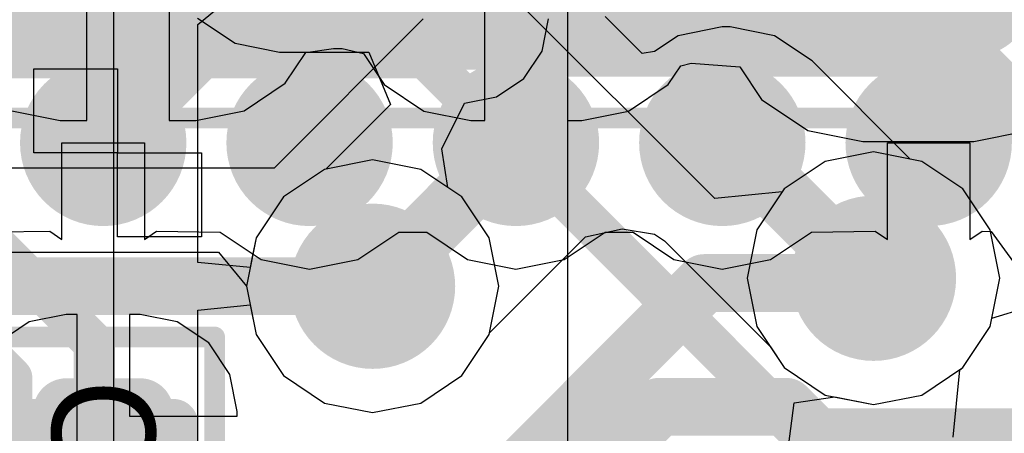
# Model space of a CAD drawing. Header units: millimetres. Extents: x -2 to 68, y -2 to 27.4.
# Tile 392 of 594: x 39.4 to 41.8, y 14.3 to 15.3. Entities that reach past the tile are written whole.
import ezdxf

# ---------------------------------------------------------------- set-up
doc = ezdxf.new("R2010")
doc.units = ezdxf.units.MM
for name, color, linetype in [('BottomLayer', 5, 'Continuous'), ('BottomPaste', 16, 'Continuous'), ('BottomSolder', 6, 'Continuous'), ('DrillGuide', 244, 'Continuous'), ('Mechanical10', 56, 'Continuous'), ('Mechanical17', 56, 'Continuous'), ('Mechanical6', 56, 'Continuous'), ('MidLayer1', 16, 'Continuous'), ('MidLayer2', 76, 'Continuous'), ('MidLayer3', 90, 'Continuous'), ('MidLayer4', 156, 'Continuous'), ('MidLayer5', 130, 'Continuous'), ('MidLayer6', 216, 'Continuous'), ('MidLayer7', 6, 'Continuous'), ('MidLayer8', 54, 'Continuous'), ('MultiLayer', 9, 'Continuous'), ('TopLayer', 1, 'Continuous'), ('TopPaste', 8, 'Continuous'), ('TopSolder', 216, 'Continuous'), ('ViaHoleLayer', 16, 'Continuous')]:
    doc.layers.add(name, color=color, linetype=linetype)

# ---------------------------------------------------------------- blocks, each defined once
blk = doc.blocks.new('BGA486C50P27X27_1400X1400X125_227')
at = {"layer": 'TopLayer', "const_width": 0.1}
for points in [[(-0.55, -3.5, 1), (-0.45, -3.5, 1)], [(-0.55, -4, 1), (-0.45, -4, 1)], [(-0.55, -4.5, 1), (-0.45, -4.5, 1)], [(-0.55, -5, 1), (-0.45, -5, 1)], [(-0.55, -5.5, 1), (-0.45, -5.5, 1)]]:
    blk.add_lwpolyline(points, format="xyb", close=True, dxfattribs=at)
at = {"layer": 'TopPaste', "const_width": 0.1}
for points in [[(-0.55, -3.5, 1), (-0.45, -3.5, 1)], [(-0.55, -4, 1), (-0.45, -4, 1)], [(-0.55, -4.5, 1), (-0.45, -4.5, 1)], [(-0.55, -5, 1), (-0.45, -5, 1)], [(-0.55, -5.5, 1), (-0.45, -5.5, 1)]]:
    blk.add_lwpolyline(points, format="xyb", close=True, dxfattribs=at)
at = {"layer": 'TopSolder', "const_width": 0.2016}
for points in [[(-0.6008, -3.5, 1), (-0.3992, -3.5, 1)], [(-0.6008, -4, 1), (-0.3992, -4, 1)], [(-0.6008, -4.5, 1), (-0.3992, -4.5, 1)], [(-0.6008, -5, 1), (-0.3992, -5, 1)], [(-0.6008, -5.5, 1), (-0.3992, -5.5, 1)]]:
    blk.add_lwpolyline(points, format="xyb", close=True, dxfattribs=at)
blk = doc.blocks.new('RES_0402_B_259')
at = {"layer": 'BottomLayer', "const_width": 0.1402}
for points in [[(-0.6799, 0.1498, 1), (-0.5396, 0.1498, 1)], [(-0.4104, 0.1498, 1), (-0.2701, 0.1498, 1)], [(0.2701, 0.1498, 1), (0.4104, 0.1498, 1)], [(0.5396, 0.1498, 1), (0.6799, 0.1498, 1)], [(-0.6799, -0.1498, 1), (-0.5396, -0.1498, 1)], [(-0.4104, -0.1498, 1), (-0.2701, -0.1498, 1)], [(0.2701, -0.1498, 1), (0.4104, -0.1498, 1)], [(0.5396, -0.1498, 1), (0.6799, -0.1498, 1)]]:
    blk.add_lwpolyline(points, format="xyb", close=True, dxfattribs=at)
at = {"layer": 'BottomLayer'}
for points in [[(-0.3403, 0.29), (-0.6097, 0.29), (-0.3403, -0.29), (-0.6097, -0.29)], [(0.3403, -0.29), (0.6097, -0.29), (0.3403, 0.29), (0.6097, 0.29)], [(-0.2, 0.1498), (-0.75, 0.1498), (-0.2, -0.1498), (-0.75, -0.1498)], [(0.2, -0.1498), (0.75, -0.1498), (0.2, 0.1498), (0.75, 0.1498)]]:
    blk.add_solid(points, dxfattribs=at)
at = {"layer": 'BottomPaste', "const_width": 0.1402}
for points in [[(-0.6799, 0.1498, 1), (-0.5396, 0.1498, 1)], [(-0.4104, 0.1498, 1), (-0.2701, 0.1498, 1)], [(0.2701, 0.1498, 1), (0.4104, 0.1498, 1)], [(0.5396, 0.1498, 1), (0.6799, 0.1498, 1)], [(-0.6799, -0.1498, 1), (-0.5396, -0.1498, 1)], [(-0.4104, -0.1498, 1), (-0.2701, -0.1498, 1)], [(0.2701, -0.1498, 1), (0.4104, -0.1498, 1)], [(0.5396, -0.1498, 1), (0.6799, -0.1498, 1)]]:
    blk.add_lwpolyline(points, format="xyb", close=True, dxfattribs=at)
at = {"layer": 'BottomPaste'}
for points in [[(-0.3403, 0.29), (-0.6097, 0.29), (-0.3403, -0.29), (-0.6097, -0.29)], [(0.3403, -0.29), (0.6097, -0.29), (0.3403, 0.29), (0.6097, 0.29)], [(-0.2, 0.1498), (-0.75, 0.1498), (-0.2, -0.1498), (-0.75, -0.1498)], [(0.2, -0.1498), (0.75, -0.1498), (0.2, 0.1498), (0.75, 0.1498)]]:
    blk.add_solid(points, dxfattribs=at)
at = {"layer": 'BottomSolder', "const_width": 0.1402}
for points in [[(-0.6799, 0.1498, 1), (-0.5396, 0.1498, 1)], [(-0.4104, 0.1498, 1), (-0.2701, 0.1498, 1)], [(0.2701, 0.1498, 1), (0.4104, 0.1498, 1)], [(0.5396, 0.1498, 1), (0.6799, 0.1498, 1)], [(-0.6799, -0.1498, 1), (-0.5396, -0.1498, 1)], [(-0.4104, -0.1498, 1), (-0.2701, -0.1498, 1)], [(0.2701, -0.1498, 1), (0.4104, -0.1498, 1)], [(0.5396, -0.1498, 1), (0.6799, -0.1498, 1)]]:
    blk.add_lwpolyline(points, format="xyb", close=True, dxfattribs=at)
at = {"layer": 'BottomSolder'}
for points in [[(-0.3403, 0.29), (-0.6097, 0.29), (-0.3403, -0.29), (-0.6097, -0.29)], [(0.3403, -0.29), (0.6097, -0.29), (0.3403, 0.29), (0.6097, 0.29)], [(-0.2, 0.1498), (-0.75, 0.1498), (-0.2, -0.1498), (-0.75, -0.1498)], [(0.2, -0.1498), (0.75, -0.1498), (0.2, 0.1498), (0.75, 0.1498)]]:
    blk.add_solid(points, dxfattribs=at)
at = {"layer": 'Mechanical10', "const_width": 0.12}
for points in [[(-0.53, 0.28), (-0.53, -0.28)], [(0.53, 0.28), (-0.53, 0.28)], [(0.53, 0.28), (0.53, -0.28)], [(0.53, -0.28), (-0.53, -0.28)]]:
    blk.add_lwpolyline(points, dxfattribs=at)
at = {"layer": 'Mechanical10', "const_width": 0.06}
for points in [[(-0.56, 0.28, 1), (-0.5, 0.28, 1)], [(-0.56, 0.28, 1), (-0.5, 0.28, 1)], [(0.5, 0.28, 1), (0.56, 0.28, 1)], [(0.5, 0.28, 1), (0.56, 0.28, 1)], [(-0.56, -0.28, 1), (-0.5, -0.28, 1)], [(-0.56, -0.28, 1), (-0.5, -0.28, 1)], [(0.5, -0.28, 1), (0.56, -0.28, 1)], [(0.5, -0.28, 1), (0.56, -0.28, 1)]]:
    blk.add_lwpolyline(points, format="xyb", close=True, dxfattribs=at)
at = {"layer": 'Mechanical6', "const_width": 0.05}
for points in [[(-0.9, 0.44), (-0.9, -0.44)], [(0.9, 0.44), (-0.9, 0.44)], [(0.9, 0.44), (0.9, -0.44)], [(0, 0.22), (0, -0.22)], [(0.22, 0), (-0.22, 0)], [(0.9, -0.44), (-0.9, -0.44)]]:
    blk.add_lwpolyline(points, dxfattribs=at)
at = {"layer": 'Mechanical6'}
for points, const_width in [([(-0.9125, 0.44, 1), (-0.8875, 0.44, 1)], 0.025), ([(-0.9125, 0.44, 1), (-0.8875, 0.44, 1)], 0.025), ([(0.8875, 0.44, 1), (0.9125, 0.44, 1)], 0.025), ([(0.8875, 0.44, 1), (0.9125, 0.44, 1)], 0.025), ([(-0.0125, 0.22, 1), (0.0125, 0.22, 1)], 0.025), ([(0.165, 0, 1), (-0.165, 0, 1)], 0.05), ([(-0.2325, 0, 1), (-0.2075, 0, 1)], 0.025), ([(-0.1775, 0, 1), (-0.1525, 0, 1)], 0.025), ([(0.1525, 0, 1), (0.1775, 0, 1)], 0.025), ([(0.2075, 0, 1), (0.2325, 0, 1)], 0.025), ([(-0.0125, -0.22, 1), (0.0125, -0.22, 1)], 0.025), ([(-0.9125, -0.44, 1), (-0.8875, -0.44, 1)], 0.025), ([(-0.9125, -0.44, 1), (-0.8875, -0.44, 1)], 0.025), ([(0.8875, -0.44, 1), (0.9125, -0.44, 1)], 0.025), ([(0.8875, -0.44, 1), (0.9125, -0.44, 1)], 0.025)]:
    blk.add_lwpolyline(points, format="xyb", close=True, dxfattribs=dict(at, const_width=const_width))
blk = doc.blocks.new('CAP_0402_B_351')
at = {"layer": 'BottomLayer', "const_width": 0.1508}
for points in [[(-0.6746, 0.1392, 1), (-0.5238, 0.1392, 1)], [(-0.3462, 0.1392, 1), (-0.1954, 0.1392, 1)], [(0.1954, 0.1392, 1), (0.3462, 0.1392, 1)], [(0.5238, 0.1392, 1), (0.6746, 0.1392, 1)], [(-0.6746, -0.1392, 1), (-0.5238, -0.1392, 1)], [(-0.3462, -0.1392, 1), (-0.1954, -0.1392, 1)], [(0.1954, -0.1392, 1), (0.3462, -0.1392, 1)], [(0.5238, -0.1392, 1), (0.6746, -0.1392, 1)]]:
    blk.add_lwpolyline(points, format="xyb", close=True, dxfattribs=at)
at = {"layer": 'BottomLayer'}
for points in [[(-0.2708, 0.29), (-0.5992, 0.29), (-0.2708, -0.29), (-0.5992, -0.29)], [(0.2708, -0.29), (0.5992, -0.29), (0.2708, 0.29), (0.5992, 0.29)], [(-0.12, 0.1392), (-0.75, 0.1392), (-0.12, -0.1392), (-0.75, -0.1392)], [(0.12, -0.1392), (0.75, -0.1392), (0.12, 0.1392), (0.75, 0.1392)]]:
    blk.add_solid(points, dxfattribs=at)
at = {"layer": 'BottomPaste', "const_width": 0.1508}
for points in [[(-0.6746, 0.1392, 1), (-0.5238, 0.1392, 1)], [(-0.3462, 0.1392, 1), (-0.1954, 0.1392, 1)], [(0.1954, 0.1392, 1), (0.3462, 0.1392, 1)], [(0.5238, 0.1392, 1), (0.6746, 0.1392, 1)], [(-0.6746, -0.1392, 1), (-0.5238, -0.1392, 1)], [(-0.3462, -0.1392, 1), (-0.1954, -0.1392, 1)], [(0.1954, -0.1392, 1), (0.3462, -0.1392, 1)], [(0.5238, -0.1392, 1), (0.6746, -0.1392, 1)]]:
    blk.add_lwpolyline(points, format="xyb", close=True, dxfattribs=at)
at = {"layer": 'BottomPaste'}
for points in [[(-0.2708, 0.29), (-0.5992, 0.29), (-0.2708, -0.29), (-0.5992, -0.29)], [(0.2708, -0.29), (0.5992, -0.29), (0.2708, 0.29), (0.5992, 0.29)], [(-0.12, 0.1392), (-0.75, 0.1392), (-0.12, -0.1392), (-0.75, -0.1392)], [(0.12, -0.1392), (0.75, -0.1392), (0.12, 0.1392), (0.75, 0.1392)]]:
    blk.add_solid(points, dxfattribs=at)
at = {"layer": 'BottomSolder', "const_width": 0.1508}
for points in [[(-0.6746, 0.1392, 1), (-0.5238, 0.1392, 1)], [(-0.3462, 0.1392, 1), (-0.1954, 0.1392, 1)], [(0.1954, 0.1392, 1), (0.3462, 0.1392, 1)], [(0.5238, 0.1392, 1), (0.6746, 0.1392, 1)], [(-0.6746, -0.1392, 1), (-0.5238, -0.1392, 1)], [(-0.3462, -0.1392, 1), (-0.1954, -0.1392, 1)], [(0.1954, -0.1392, 1), (0.3462, -0.1392, 1)], [(0.5238, -0.1392, 1), (0.6746, -0.1392, 1)]]:
    blk.add_lwpolyline(points, format="xyb", close=True, dxfattribs=at)
at = {"layer": 'BottomSolder'}
for points in [[(-0.2708, 0.29), (-0.5992, 0.29), (-0.2708, -0.29), (-0.5992, -0.29)], [(0.2708, -0.29), (0.5992, -0.29), (0.2708, 0.29), (0.5992, 0.29)], [(-0.12, 0.1392), (-0.75, 0.1392), (-0.12, -0.1392), (-0.75, -0.1392)], [(0.12, -0.1392), (0.75, -0.1392), (0.12, 0.1392), (0.75, 0.1392)]]:
    blk.add_solid(points, dxfattribs=at)
at = {"layer": 'Mechanical10', "const_width": 0.12}
for points in [[(-0.53, 0.28), (-0.53, -0.28)], [(0.53, 0.28), (-0.53, 0.28)], [(0.53, 0.28), (0.53, -0.28)], [(0.53, -0.28), (-0.53, -0.28)]]:
    blk.add_lwpolyline(points, dxfattribs=at)
at = {"layer": 'Mechanical10', "const_width": 0.06}
for points in [[(-0.56, 0.28, 1), (-0.5, 0.28, 1)], [(-0.56, 0.28, 1), (-0.5, 0.28, 1)], [(0.5, 0.28, 1), (0.56, 0.28, 1)], [(0.5, 0.28, 1), (0.56, 0.28, 1)], [(-0.56, -0.28, 1), (-0.5, -0.28, 1)], [(-0.56, -0.28, 1), (-0.5, -0.28, 1)], [(0.5, -0.28, 1), (0.56, -0.28, 1)], [(0.5, -0.28, 1), (0.56, -0.28, 1)]]:
    blk.add_lwpolyline(points, format="xyb", close=True, dxfattribs=at)
at = {"layer": 'Mechanical6', "const_width": 0.05}
for points in [[(-0.9, 0.44), (-0.9, -0.44)], [(0.9, 0.44), (-0.9, 0.44)], [(0.9, 0.44), (0.9, -0.44)], [(0, 0.22), (0, -0.22)], [(0.22, 0), (-0.22, 0)], [(0.9, -0.44), (-0.9, -0.44)]]:
    blk.add_lwpolyline(points, dxfattribs=at)
at = {"layer": 'Mechanical6'}
for points, const_width in [([(-0.9125, 0.44, 1), (-0.8875, 0.44, 1)], 0.025), ([(-0.9125, 0.44, 1), (-0.8875, 0.44, 1)], 0.025), ([(0.8875, 0.44, 1), (0.9125, 0.44, 1)], 0.025), ([(0.8875, 0.44, 1), (0.9125, 0.44, 1)], 0.025), ([(-0.0125, 0.22, 1), (0.0125, 0.22, 1)], 0.025), ([(0.165, 0, 1), (-0.165, 0, 1)], 0.05), ([(-0.2325, 0, 1), (-0.2075, 0, 1)], 0.025), ([(-0.1775, 0, 1), (-0.1525, 0, 1)], 0.025), ([(0.1525, 0, 1), (0.1775, 0, 1)], 0.025), ([(0.2075, 0, 1), (0.2325, 0, 1)], 0.025), ([(-0.0125, -0.22, 1), (0.0125, -0.22, 1)], 0.025), ([(-0.9125, -0.44, 1), (-0.8875, -0.44, 1)], 0.025), ([(-0.9125, -0.44, 1), (-0.8875, -0.44, 1)], 0.025), ([(0.8875, -0.44, 1), (0.9125, -0.44, 1)], 0.025), ([(0.8875, -0.44, 1), (0.9125, -0.44, 1)], 0.025)]:
    blk.add_lwpolyline(points, format="xyb", close=True, dxfattribs=dict(at, const_width=const_width))
blk = doc.blocks.new('CAP_0201_B_365')
at = {"layer": 'BottomLayer', "const_width": 0.0806}
for points in [[(-0.3897, 0.0894, 1), (-0.3091, 0.0894, 1)], [(-0.2409, 0.0894, 1), (-0.1603, 0.0894, 1)], [(0.1603, 0.0894, 1), (0.2409, 0.0894, 1)], [(0.3091, 0.0894, 1), (0.3897, 0.0894, 1)], [(-0.3897, -0.0894, 1), (-0.3091, -0.0894, 1)], [(-0.2409, -0.0894, 1), (-0.1603, -0.0894, 1)], [(0.1603, -0.0894, 1), (0.2409, -0.0894, 1)], [(0.3091, -0.0894, 1), (0.3897, -0.0894, 1)]]:
    blk.add_lwpolyline(points, format="xyb", close=True, dxfattribs=at)
at = {"layer": 'BottomLayer'}
for points in [[(-0.2006, 0.17), (-0.3494, 0.17), (-0.2006, -0.17), (-0.3494, -0.17)], [(0.2006, -0.17), (0.3494, -0.17), (0.2006, 0.17), (0.3494, 0.17)], [(-0.12, 0.0894), (-0.43, 0.0894), (-0.12, -0.0894), (-0.43, -0.0894)], [(0.12, -0.0894), (0.43, -0.0894), (0.12, 0.0894), (0.43, 0.0894)]]:
    blk.add_solid(points, dxfattribs=at)
at = {"layer": 'BottomPaste', "const_width": 0.0806}
for points in [[(-0.3897, 0.0894, 1), (-0.3091, 0.0894, 1)], [(-0.2409, 0.0894, 1), (-0.1603, 0.0894, 1)], [(0.1603, 0.0894, 1), (0.2409, 0.0894, 1)], [(0.3091, 0.0894, 1), (0.3897, 0.0894, 1)], [(-0.3897, -0.0894, 1), (-0.3091, -0.0894, 1)], [(-0.2409, -0.0894, 1), (-0.1603, -0.0894, 1)], [(0.1603, -0.0894, 1), (0.2409, -0.0894, 1)], [(0.3091, -0.0894, 1), (0.3897, -0.0894, 1)]]:
    blk.add_lwpolyline(points, format="xyb", close=True, dxfattribs=at)
at = {"layer": 'BottomPaste'}
for points in [[(-0.2006, 0.17), (-0.3494, 0.17), (-0.2006, -0.17), (-0.3494, -0.17)], [(0.2006, -0.17), (0.3494, -0.17), (0.2006, 0.17), (0.3494, 0.17)], [(-0.12, 0.0894), (-0.43, 0.0894), (-0.12, -0.0894), (-0.43, -0.0894)], [(0.12, -0.0894), (0.43, -0.0894), (0.12, 0.0894), (0.43, 0.0894)]]:
    blk.add_solid(points, dxfattribs=at)
at = {"layer": 'BottomSolder', "const_width": 0.0806}
for points in [[(-0.3897, 0.0894, 1), (-0.3091, 0.0894, 1)], [(-0.2409, 0.0894, 1), (-0.1603, 0.0894, 1)], [(0.1603, 0.0894, 1), (0.2409, 0.0894, 1)], [(0.3091, 0.0894, 1), (0.3897, 0.0894, 1)], [(-0.3897, -0.0894, 1), (-0.3091, -0.0894, 1)], [(-0.2409, -0.0894, 1), (-0.1603, -0.0894, 1)], [(0.1603, -0.0894, 1), (0.2409, -0.0894, 1)], [(0.3091, -0.0894, 1), (0.3897, -0.0894, 1)]]:
    blk.add_lwpolyline(points, format="xyb", close=True, dxfattribs=at)
at = {"layer": 'BottomSolder'}
for points in [[(-0.2006, 0.17), (-0.3494, 0.17), (-0.2006, -0.17), (-0.3494, -0.17)], [(0.2006, -0.17), (0.3494, -0.17), (0.2006, 0.17), (0.3494, 0.17)], [(-0.12, 0.0894), (-0.43, 0.0894), (-0.12, -0.0894), (-0.43, -0.0894)], [(0.12, -0.0894), (0.43, -0.0894), (0.12, 0.0894), (0.43, 0.0894)]]:
    blk.add_solid(points, dxfattribs=at)
at = {"layer": 'Mechanical10', "const_width": 0.12}
for points in [[(0.32, 0.17), (-0.32, 0.17)], [(-0.32, -0.17), (-0.32, 0.17)], [(0.32, -0.17), (0.32, 0.17)], [(0.32, -0.17), (-0.32, -0.17)]]:
    blk.add_lwpolyline(points, dxfattribs=at)
at = {"layer": 'Mechanical10', "const_width": 0.06}
for points in [[(-0.35, 0.17, 1), (-0.29, 0.17, 1)], [(-0.35, 0.17, 1), (-0.29, 0.17, 1)], [(0.29, 0.17, 1), (0.35, 0.17, 1)], [(0.29, 0.17, 1), (0.35, 0.17, 1)], [(-0.35, -0.17, 1), (-0.29, -0.17, 1)], [(-0.35, -0.17, 1), (-0.29, -0.17, 1)], [(0.29, -0.17, 1), (0.35, -0.17, 1)], [(0.29, -0.17, 1), (0.35, -0.17, 1)]]:
    blk.add_lwpolyline(points, format="xyb", close=True, dxfattribs=at)
at = {"layer": 'Mechanical6', "const_width": 0.05}
for points in [[(0.53, 0.27), (-0.53, 0.27)], [(-0.53, -0.27), (-0.53, 0.27)], [(0.53, -0.27), (0.53, 0.27)], [(0, -0.135), (0, 0.135)], [(0.135, 0), (-0.135, 0)], [(0.53, -0.27), (-0.53, -0.27)]]:
    blk.add_lwpolyline(points, dxfattribs=at)
at = {"layer": 'Mechanical6'}
for points, const_width in [([(-0.5425, 0.27, 1), (-0.5175, 0.27, 1)], 0.025), ([(-0.5425, 0.27, 1), (-0.5175, 0.27, 1)], 0.025), ([(0.5175, 0.27, 1), (0.5425, 0.27, 1)], 0.025), ([(0.5175, 0.27, 1), (0.5425, 0.27, 1)], 0.025), ([(-0.0125, 0.135, 1), (0.0125, 0.135, 1)], 0.025), ([(0.1013, 0, 1), (-0.1013, 0, 1)], 0.05), ([(-0.1475, 0, 1), (-0.1225, 0, 1)], 0.025), ([(-0.1138, 0, 1), (-0.0888, 0, 1)], 0.025), ([(0.0888, 0, 1), (0.1138, 0, 1)], 0.025), ([(0.1225, 0, 1), (0.1475, 0, 1)], 0.025), ([(-0.0125, -0.135, 1), (0.0125, -0.135, 1)], 0.025), ([(-0.5425, -0.27, 1), (-0.5175, -0.27, 1)], 0.025), ([(-0.5425, -0.27, 1), (-0.5175, -0.27, 1)], 0.025), ([(0.5175, -0.27, 1), (0.5425, -0.27, 1)], 0.025), ([(0.5175, -0.27, 1), (0.5425, -0.27, 1)], 0.025)]:
    blk.add_lwpolyline(points, format="xyb", close=True, dxfattribs=dict(at, const_width=const_width))

msp = doc.modelspace()

# ---------------------------------------------------------------- linework, layer by layer
at = {"layer": 'BottomLayer'}
for p, q in [((39.585, 15.0541), (39.585, 15.5)), ((39.585, 15.0541), (39.585, 15.5)), ((39.785, 15.5), (39.785, 15.0541)), ((39.785, 15.5), (39.785, 15.0541)), ((40.55, 15.0543), (40.55, 15.5)), ((40.55, 15.0543), (40.55, 15.5)), ((40.75, 15.5), (40.75, 15.0543)), ((40.75, 15.5), (40.75, 14.9524)), ((40.116, 15.2187), (40.1828, 15.2284)), ((40.116, 15.2187), (40.1828, 15.2284)), ((40.1828, 15.2284), (40.2037, 15.2278)), ((40.1828, 15.2284), (40.2037, 15.2278)), ((40.2037, 15.2278), (40.2556, 15.2164)), ((40.2037, 15.2278), (40.2556, 15.2164)), ((40.0661, 15.1439), (40.116, 15.2187)), ((40.0661, 15.1439), (40.116, 15.2187)), ((40.2556, 15.2164), (40.306, 15.141)), ((40.2556, 15.2164), (40.306, 15.141)), ((40.994, 15.141), (41.0244, 15.1864)), ((41.0244, 15.1864), (41.0494, 15.1929)), ((41.0494, 15.1929), (41.1672, 15.1839)), ((41.1672, 15.1839), (41.2199, 15.1049)), ((39.9666, 15.0775), (40.0661, 15.1439)), ((39.9666, 15.0775), (40.0661, 15.1439)), ((40.306, 15.141), (40.402, 15.0768)), ((40.306, 15.141), (40.402, 15.0768)), ((40.898, 15.0768), (40.994, 15.141)), ((41.2199, 15.1049), (41.3325, 15.0297)), ((39.4034, 15.0775), (39.5208, 15.0541)), ((39.4034, 15.0775), (39.5208, 15.0541)), ((39.8492, 15.0541), (39.9666, 15.0775)), ((39.8492, 15.0541), (39.9666, 15.0775)), ((39.5208, 15.0541), (39.585, 15.0541)), ((39.5208, 15.0541), (39.585, 15.0541)), ((39.785, 15.0541), (39.8492, 15.0541)), ((39.785, 15.0541), (39.8492, 15.0541)), ((40.402, 15.0768), (40.5153, 15.0543)), ((40.402, 15.0768), (40.5153, 15.0543)), ((40.5153, 15.0543), (40.55, 15.0543)), ((40.5153, 15.0543), (40.55, 15.0543)), ((40.75, 15.0543), (40.7847, 15.0543)), ((40.7847, 15.0543), (40.898, 15.0768)), ((41.3325, 15.0297), (41.4653, 15.0033)), ((41.7348, 15.0033), (41.8675, 15.0297)), ((41.4653, 15.0033), (41.7348, 15.0033)), ((40.75, 14.9524), (40.75, 14.9524)), ((40.75, 14.9524), (40.75, 14)), ((39.5356, 14.5845), (39.4456, 14.5666)), ((39.5356, 14.5845), (39.4456, 14.5666)), ((39.5615, 14.5845), (39.5356, 14.5845)), ((39.5615, 14.5845), (39.5356, 14.5845)), ((39.5615, 14.275), (39.5615, 14.5845)), ((39.5615, 14.275), (39.5615, 14.5845)), ((39.7144, 14.5845), (39.6885, 14.5845)), ((39.6885, 14.5845), (39.6885, 14.3385)), ((39.7144, 14.5845), (39.6885, 14.5845)), ((39.6885, 14.5845), (39.6885, 14.3385)), ((39.8044, 14.5666), (39.7144, 14.5845)), ((39.8044, 14.5666), (39.7144, 14.5845)), ((39.4456, 14.5666), (39.3693, 14.5157)), ((39.4456, 14.5666), (39.3693, 14.5157)), ((39.8807, 14.5157), (39.8044, 14.5666)), ((39.8807, 14.5157), (39.8044, 14.5666)), ((39.9316, 14.4394), (39.8807, 14.5157)), ((39.9316, 14.4394), (39.8807, 14.5157)), ((39.9495, 14.3494), (39.9316, 14.4394)), ((39.9495, 14.3494), (39.9316, 14.4394)), ((39.6885, 14.3385), (39.9495, 14.3385)), ((39.6885, 14.3385), (39.9495, 14.3385)), ((39.9495, 14.3385), (39.9495, 14.3494)), ((39.9495, 14.3385), (39.9495, 14.3494))]:
    msp.add_line(p, q, dxfattribs=at)
at = {"layer": 'BottomLayer', "const_width": 0.1}
msp.add_lwpolyline([(39, 14.275), (39.625, 14.275)], dxfattribs=at)
at = {"layer": 'BottomLayer', "const_width": 0.05}
msp.add_lwpolyline([(39.6, 14.275, 1), (39.65, 14.275, 1)], format="xyb", close=True, dxfattribs=at)
at = {"layer": 'DrillGuide'}
for points, const_width in [([(39.6, 15, 1), (39.65, 15, 1)], 0.05), ([(40.6, 15, 1), (40.65, 15, 1)], 0.05), ([(41.1, 15, 1), (41.15, 15, 1)], 0.05), ([(41.4415, 14.6721, 1), (41.5415, 14.6721, 1)], 0.1), ([(40.2278, 14.6528, 1), (40.3278, 14.6528, 1)], 0.1)]:
    msp.add_lwpolyline(points, format="xyb", close=True, dxfattribs=dict(at, const_width=const_width))
at = {"layer": 'MidLayer1'}
for p, q in [((39.8537, 15.3017), (39.9447, 15.241)), ((40.9309, 15.2161), (40.8411, 15.3059)), ((41.125, 15.2804), (41.0177, 15.259)), ((41.1443, 15.2804), (41.125, 15.2804)), ((41.2516, 15.259), (41.1443, 15.2804)), ((41.0177, 15.259), (40.9608, 15.221)), ((41.3426, 15.1983), (41.2516, 15.259)), ((39.9447, 15.241), (40.052, 15.2196)), ((40.9608, 15.221), (40.9309, 15.2161)), ((40.052, 15.2196), (40.2685, 15.2196)), ((40.2685, 15.2196), (40.3211, 15.0926)), ((41.5805, 14.9603), (41.3426, 15.1983)), ((39.4568, 14.9754), (39.4568, 15.1786)), ((39.4568, 15.1786), (39.66, 15.1786)), ((39.66, 15.1786), (39.66, 14.9754)), ((40.3211, 15.0926), (40.1647, 14.9362)), ((39.66, 14.9754), (39.4568, 14.9754)), ((39.66, 14.9754), (39.8632, 14.9754)), ((39.66, 14.7722), (39.66, 14.9754)), ((39.8632, 14.9754), (39.8632, 14.7722)), ((41.6086, 14.9547), (41.5805, 14.9603)), ((40.1608, 14.9354), (40.0615, 14.8691)), ((40.1647, 14.9362), (40.1608, 14.9354)), ((41.7078, 14.8884), (41.6086, 14.9547)), ((41.7741, 14.7892), (41.7078, 14.8884)), ((40.0615, 14.8691), (39.9952, 14.7699)), ((40.7937, 14.7722), (40.8825, 14.7919)), ((40.8825, 14.7919), (40.9608, 14.779)), ((39.8632, 14.7722), (39.66, 14.7722)), ((39.9952, 14.7699), (39.9719, 14.6528)), ((40.5612, 14.5397), (40.7937, 14.7722)), ((40.9608, 14.779), (40.985, 14.7628)), ((41.7974, 14.6721), (41.7741, 14.7892)), ((40.985, 14.7628), (41.2416, 14.5062)), ((41.7741, 14.5551), (41.7974, 14.6721)), ((39.9719, 14.6528), (39.9952, 14.5358)), ((41.7078, 14.4559), (41.7741, 14.5551)), ((39.9952, 14.5358), (40.0615, 14.4365)), ((40.4941, 14.4365), (40.5604, 14.5358)), ((40.5604, 14.5358), (40.5612, 14.5397)), ((41.2416, 14.5062), (41.2752, 14.4559)), ((40.0615, 14.4365), (40.1608, 14.3702)), ((40.3949, 14.3702), (40.4941, 14.4365)), ((41.2752, 14.4559), (41.3745, 14.3895)), ((41.6086, 14.3895), (41.7078, 14.4559)), ((41.3745, 14.3895), (41.4915, 14.3663)), ((41.4915, 14.3663), (41.6086, 14.3895)), ((40.1608, 14.3702), (40.2778, 14.3469)), ((40.2778, 14.3469), (40.3949, 14.3702))]:
    msp.add_line(p, q, dxfattribs=at)
for points, const_width in [([(39.55, 15, 1), (39.7, 15, 1)], 0.15), ([(40.55, 15, 1), (40.7, 15, 1)], 0.15), ([(41.05, 15, 1), (41.2, 15, 1)], 0.15), ([(40.5875, 15, 1), (40.6625, 15, 1)], 0.075), ([(41.0875, 15, 1), (41.1625, 15, 1)], 0.075), ([(41.1068, 15, 1), (41.1818, 15, 1)], 0.075), ([(41.1068, 15, 1), (41.1818, 15, 1)], 0.075), ([(41.3915, 14.6721, 1), (41.5915, 14.6721, 1)], 0.2), ([(40.1778, 14.6528, 1), (40.3778, 14.6528, 1)], 0.2), ([(41.4347, 14.6721, 1), (41.5097, 14.6721, 1)], 0.075), ([(41.4347, 14.6721, 1), (41.5097, 14.6721, 1)], 0.075), ([(41.454, 14.6721, 1), (41.529, 14.6721, 1)], 0.075), ([(40.2403, 14.6528, 1), (40.3153, 14.6528, 1)], 0.075)]:
    msp.add_lwpolyline(points, format="xyb", close=True, dxfattribs=dict(at, const_width=const_width))
at = {"layer": 'MidLayer1', "const_width": 0.15}
for points in [[(40.2778, 14.6528), (40.625, 15)], [(41.125, 15), (41.1443, 15)], [(41.1443, 15), (41.4722, 14.6721)], [(41.4722, 14.6721), (41.4915, 14.6721)]]:
    msp.add_lwpolyline(points, dxfattribs=at)
at = {"layer": 'MidLayer2'}
for points, const_width in [([(41.3915, 14.6721, 1), (41.5915, 14.6721, 1)], 0.2), ([(40.1778, 14.6528, 1), (40.3778, 14.6528, 1)], 0.2), ([(40.9368, 14.361, 1), (41.0067, 14.361, 1)], 0.07), ([(40.9368, 14.361, 1), (41.0067, 14.361, 1)], 0.07), ([(41.2444, 14.361, 1), (41.3144, 14.361, 1)], 0.07), ([(41.2444, 14.361, 1), (41.3144, 14.361, 1)], 0.07), ([(41.3184, 14.287, 1), (41.3884, 14.287, 1)], 0.07), ([(41.3184, 14.287, 1), (41.3884, 14.287, 1)], 0.07)]:
    msp.add_lwpolyline(points, format="xyb", close=True, dxfattribs=dict(at, const_width=const_width))
at = {"layer": 'MidLayer2', "const_width": 0.14}
for points in [[(40.4722, 13.8614), (40.9717, 14.361)], [(40.9717, 14.361), (41.2794, 14.361)], [(41.2794, 14.361), (41.3534, 14.287)], [(41.3534, 14.287), (43.228, 14.287)]]:
    msp.add_lwpolyline(points, dxfattribs=at)
at = {"layer": 'MidLayer3'}
for p, q in [((41.7782, 14.5757), (41.916, 14.6175)), ((41.7078, 14.4559), (41.7741, 14.5551)), ((41.7741, 14.5551), (41.7782, 14.5757)), ((41.6086, 14.3895), (41.7078, 14.4559)), ((41.4915, 14.3663), (41.6086, 14.3895)), ((41.2829, 14.2463), (41.2995, 14.371)), ((41.2995, 14.371), (41.3973, 14.385)), ((41.3973, 14.385), (41.4915, 14.3663))]:
    msp.add_line(p, q, dxfattribs=at)
at = {"layer": 'MidLayer3', "const_width": 0.14}
for points in [[(39.114, 15.247), (41.6758, 15.247)], [(41.6758, 15.247), (42.312, 14.6108)], [(39.1162, 14.6528), (40.2778, 14.6528)], [(40.6382, 14.2172), (41.0815, 14.6605)], [(41.0815, 14.6605), (41.4799, 14.6605)], [(41.4799, 14.6605), (41.4915, 14.6721)]]:
    msp.add_lwpolyline(points, dxfattribs=at)
at = {"layer": 'MidLayer3'}
for points, const_width in [([(41.6408, 15.247, 1), (41.7107, 15.247, 1)], 0.07), ([(41.6408, 15.247, 1), (41.7107, 15.247, 1)], 0.07), ([(41.3915, 14.6721, 1), (41.5915, 14.6721, 1)], 0.2), ([(40.1778, 14.6528, 1), (40.3778, 14.6528, 1)], 0.2), ([(40.2428, 14.6528, 1), (40.3128, 14.6528, 1)], 0.07), ([(41.0465, 14.6605, 1), (41.1165, 14.6605, 1)], 0.07), ([(41.0465, 14.6605, 1), (41.1165, 14.6605, 1)], 0.07), ([(41.4449, 14.6605, 1), (41.5149, 14.6605, 1)], 0.07), ([(41.4449, 14.6605, 1), (41.5149, 14.6605, 1)], 0.07), ([(41.4565, 14.6721, 1), (41.5265, 14.6721, 1)], 0.07)]:
    msp.add_lwpolyline(points, format="xyb", close=True, dxfattribs=dict(at, const_width=const_width))
at = {"layer": 'MidLayer4'}
for p, q in [((40.2778, 14.9587), (40.1608, 14.9354)), ((40.3949, 14.9354), (40.2778, 14.9587)), ((41.4915, 14.978), (41.3745, 14.9547)), ((41.6086, 14.9547), (41.4915, 14.978)), ((40.1608, 14.9354), (40.0615, 14.8691)), ((40.4941, 14.8691), (40.3949, 14.9354)), ((41.3745, 14.9547), (41.2752, 14.8884)), ((41.7078, 14.8884), (41.6086, 14.9547)), ((41.2752, 14.8884), (41.2089, 14.7892)), ((41.7741, 14.7892), (41.7078, 14.8884)), ((40.0615, 14.8691), (39.9952, 14.7699)), ((40.5604, 14.7699), (40.4941, 14.8691)), ((39.9952, 14.7699), (39.9719, 14.6528)), ((40.5837, 14.6528), (40.5604, 14.7699)), ((41.2089, 14.7892), (41.1856, 14.6721)), ((41.7974, 14.6721), (41.7741, 14.7892)), ((41.1856, 14.6721), (41.2089, 14.5551)), ((41.7741, 14.5551), (41.7974, 14.6721)), ((39.9719, 14.6528), (39.9952, 14.5358)), ((40.5604, 14.5358), (40.5837, 14.6528)), ((41.2089, 14.5551), (41.2752, 14.4559)), ((41.7078, 14.4559), (41.7741, 14.5551)), ((39.9952, 14.5358), (40.0615, 14.4365)), ((40.4941, 14.4365), (40.5604, 14.5358)), ((40.0615, 14.4365), (40.1608, 14.3702)), ((40.3949, 14.3702), (40.4941, 14.4365)), ((41.2752, 14.4559), (41.3745, 14.3895)), ((41.6086, 14.3895), (41.7078, 14.4559)), ((41.3745, 14.3895), (41.4915, 14.3663)), ((41.4915, 14.3663), (41.6086, 14.3895)), ((40.1608, 14.3702), (40.2778, 14.3469)), ((40.2778, 14.3469), (40.3949, 14.3702))]:
    msp.add_line(p, q, dxfattribs=at)
at = {"layer": 'MidLayer4', "const_width": 0.2}
for points in [[(41.3915, 14.6721, 1), (41.5915, 14.6721, 1)], [(40.1778, 14.6528, 1), (40.3778, 14.6528, 1)]]:
    msp.add_lwpolyline(points, format="xyb", close=True, dxfattribs=at)
at = {"layer": 'MidLayer5'}
for p, q in [((41.1067, 14.8648), (40.5853, 15.3862)), ((41.4915, 14.978), (41.3745, 14.9547)), ((41.6086, 14.9547), (41.4915, 14.978)), ((41.3745, 14.9547), (41.2752, 14.8884)), ((41.7078, 14.8884), (41.6086, 14.9547)), ((41.2752, 14.8884), (41.2702, 14.8809)), ((41.7741, 14.7892), (41.7078, 14.8884)), ((41.2702, 14.8809), (41.1067, 14.8648)), ((41.7974, 14.6721), (41.7741, 14.7892)), ((41.7741, 14.5551), (41.7974, 14.6721)), ((41.7078, 14.4559), (41.7741, 14.5551)), ((41.6841, 14.2873), (41.7002, 14.4508)), ((41.7002, 14.4508), (41.7078, 14.4559))]:
    msp.add_line(p, q, dxfattribs=at)
at = {"layer": 'MidLayer5', "const_width": 0.1}
for points in [[(38.5172, 15.6), (39.6033, 14.5138)], [(38.4343, 15.4), (39.4033, 14.431)], [(39.1941, 15.2059), (40.405, 15.2059)], [(40.405, 15.2059), (41.6, 14.011)], [(39.6033, 13.7967), (39.6033, 14.5138)], [(39.4033, 13.7138), (39.4033, 14.431)]]:
    msp.add_lwpolyline(points, dxfattribs=at)
at = {"layer": 'MidLayer5'}
for points, const_width in [([(40.38, 15.2059, 1), (40.43, 15.2059, 1)], 0.05), ([(40.38, 15.2059, 1), (40.43, 15.2059, 1)], 0.05), ([(41.3915, 14.6721, 1), (41.5915, 14.6721, 1)], 0.2), ([(40.1778, 14.6528, 1), (40.3778, 14.6528, 1)], 0.2), ([(39.5783, 14.5138, 1), (39.6283, 14.5138, 1)], 0.05), ([(39.5783, 14.5138, 1), (39.6283, 14.5138, 1)], 0.05), ([(39.3783, 14.431, 1), (39.4283, 14.431, 1)], 0.05), ([(39.3783, 14.431, 1), (39.4283, 14.431, 1)], 0.05)]:
    msp.add_lwpolyline(points, format="xyb", close=True, dxfattribs=dict(at, const_width=const_width))
at = {"layer": 'MidLayer6'}
for p, q in [((39.65, 15.4921), (39.65, 12.9455)), ((39.8539, 15.2865), (39.912, 15.3341)), ((39.8539, 14.7105), (39.8539, 15.2865)), ((40.2778, 14.9587), (40.1608, 14.9354)), ((40.3949, 14.9354), (40.2778, 14.9587)), ((41.4915, 14.978), (41.3745, 14.9547)), ((41.6086, 14.9547), (41.4915, 14.978)), ((40.1608, 14.9354), (40.0615, 14.8691)), ((40.4941, 14.8691), (40.3949, 14.9354)), ((41.3745, 14.9547), (41.2752, 14.8884)), ((41.7078, 14.8884), (41.6086, 14.9547)), ((41.2752, 14.8884), (41.2089, 14.7892)), ((41.7741, 14.7892), (41.7078, 14.8884)), ((40.0615, 14.8691), (39.9952, 14.7699)), ((40.5604, 14.7699), (40.4941, 14.8691)), ((39.9952, 14.7699), (39.987, 14.7284)), ((40.5837, 14.6528), (40.5604, 14.7699)), ((41.2089, 14.7892), (41.1856, 14.6721)), ((41.7974, 14.6721), (41.7741, 14.7892)), ((39.987, 14.7284), (39.9809, 14.698)), ((39.9809, 14.698), (39.8539, 14.7105)), ((41.1856, 14.6721), (41.2089, 14.5551)), ((41.7741, 14.5551), (41.7974, 14.6721)), ((40.5604, 14.5358), (40.5837, 14.6528)), ((39.8539, 14.5951), (39.9809, 14.6076)), ((39.9809, 14.6076), (39.9952, 14.5358)), ((39.8539, 13.0165), (39.8539, 14.5951)), ((41.2089, 14.5551), (41.2752, 14.4559)), ((41.7078, 14.4559), (41.7741, 14.5551)), ((39.9952, 14.5358), (40.0615, 14.4365)), ((40.4941, 14.4365), (40.5604, 14.5358)), ((40.0615, 14.4365), (40.1608, 14.3702)), ((40.3949, 14.3702), (40.4941, 14.4365)), ((41.2752, 14.4559), (41.3745, 14.3895)), ((41.6086, 14.3895), (41.7078, 14.4559)), ((41.3745, 14.3895), (41.4915, 14.3663)), ((41.4915, 14.3663), (41.6086, 14.3895)), ((40.1608, 14.3702), (40.2778, 14.3469)), ((40.2778, 14.3469), (40.3949, 14.3702))]:
    msp.add_line(p, q, dxfattribs=at)
at = {"layer": 'MidLayer6', "const_width": 0.2}
for points in [[(41.3915, 14.6721, 1), (41.5915, 14.6721, 1)], [(40.1778, 14.6528, 1), (40.3778, 14.6528, 1)]]:
    msp.add_lwpolyline(points, format="xyb", close=True, dxfattribs=at)
at = {"layer": 'MidLayer7'}
for p, q in [((40.2778, 14.9587), (40.1608, 14.9354)), ((40.3949, 14.9354), (40.2778, 14.9587)), ((41.4915, 14.978), (41.3745, 14.9547)), ((41.6086, 14.9547), (41.4915, 14.978)), ((40.1608, 14.9354), (40.0615, 14.8691)), ((40.4941, 14.8691), (40.3949, 14.9354)), ((41.3745, 14.9547), (41.2752, 14.8884)), ((41.7078, 14.8884), (41.6086, 14.9547)), ((41.2752, 14.8884), (41.2089, 14.7892)), ((41.7741, 14.7892), (41.7078, 14.8884)), ((40.0615, 14.8691), (39.9952, 14.7699)), ((40.5604, 14.7699), (40.4941, 14.8691)), ((39.9952, 14.7699), (39.9719, 14.6528)), ((40.5837, 14.6528), (40.5604, 14.7699)), ((41.2089, 14.7892), (41.1856, 14.6721)), ((41.7974, 14.6721), (41.7741, 14.7892)), ((41.1856, 14.6721), (41.2089, 14.5551)), ((41.7741, 14.5551), (41.7974, 14.6721)), ((39.9719, 14.6528), (39.9952, 14.5358)), ((40.5604, 14.5358), (40.5837, 14.6528)), ((41.2089, 14.5551), (41.2752, 14.4559)), ((41.7078, 14.4559), (41.7741, 14.5551)), ((39.9952, 14.5358), (40.0615, 14.4365)), ((40.4941, 14.4365), (40.5604, 14.5358)), ((40.0615, 14.4365), (40.1608, 14.3702)), ((40.3949, 14.3702), (40.4941, 14.4365)), ((41.2752, 14.4559), (41.3745, 14.3895)), ((41.6086, 14.3895), (41.7078, 14.4559)), ((41.3745, 14.3895), (41.4915, 14.3663)), ((41.4915, 14.3663), (41.6086, 14.3895)), ((40.1608, 14.3702), (40.2778, 14.3469)), ((40.2778, 14.3469), (40.3949, 14.3702))]:
    msp.add_line(p, q, dxfattribs=at)
at = {"layer": 'MidLayer7', "const_width": 0.2}
for points in [[(41.3915, 14.6721, 1), (41.5915, 14.6721, 1)], [(40.1778, 14.6528, 1), (40.3778, 14.6528, 1)]]:
    msp.add_lwpolyline(points, format="xyb", close=True, dxfattribs=at)
at = {"layer": 'MidLayer8'}
for p, q in [((40.4, 15.3), (40.0388, 14.9388)), ((40.6884, 15.222), (40.7039, 15.3)), ((40.6442, 15.1558), (40.6884, 15.222)), ((40.578, 15.1116), (40.6442, 15.1558)), ((40.5, 15.0961), (40.578, 15.1116)), ((40.4451, 14.9854), (40.5, 15.0961)), ((40.4599, 14.8919), (40.4451, 14.9854)), ((41.4915, 14.978), (41.3745, 14.9547)), ((41.6086, 14.9547), (41.4915, 14.978)), ((40.0388, 14.9388), (37.1388, 14.9388)), ((41.3745, 14.9547), (41.2752, 14.8884)), ((41.7078, 14.8884), (41.6086, 14.9547)), ((40.4941, 14.8691), (40.4599, 14.8919)), ((41.2752, 14.8884), (41.2089, 14.7892)), ((41.7741, 14.7892), (41.7078, 14.8884)), ((40.5604, 14.7699), (40.4941, 14.8691)), ((40.5837, 14.6528), (40.5604, 14.7699)), ((41.2089, 14.7892), (41.1856, 14.6721)), ((41.7974, 14.6721), (41.7741, 14.7892)), ((37.75, 14.7349), (39.9046, 14.7349)), ((39.9046, 14.7349), (39.9719, 14.6528)), ((41.1856, 14.6721), (41.2089, 14.5551)), ((41.7741, 14.5551), (41.7974, 14.6721)), ((39.9719, 14.6528), (39.9952, 14.5358)), ((40.5604, 14.5358), (40.5837, 14.6528)), ((41.2089, 14.5551), (41.2752, 14.4559)), ((41.7078, 14.4559), (41.7741, 14.5551)), ((39.9952, 14.5358), (40.0615, 14.4365)), ((40.4941, 14.4365), (40.5604, 14.5358)), ((40.0615, 14.4365), (40.1608, 14.3702)), ((40.3949, 14.3702), (40.4941, 14.4365)), ((41.2752, 14.4559), (41.3745, 14.3895)), ((41.6086, 14.3895), (41.7078, 14.4559)), ((41.3745, 14.3895), (41.4915, 14.3663)), ((41.4915, 14.3663), (41.6086, 14.3895)), ((40.1608, 14.3702), (40.2778, 14.3469)), ((40.2778, 14.3469), (40.3949, 14.3702))]:
    msp.add_line(p, q, dxfattribs=at)
at = {"layer": 'MidLayer8', "const_width": 0.2}
for points in [[(41.3915, 14.6721, 1), (41.5915, 14.6721, 1)], [(40.1778, 14.6528, 1), (40.3778, 14.6528, 1)]]:
    msp.add_lwpolyline(points, format="xyb", close=True, dxfattribs=at)
at = {"layer": 'MultiLayer'}
for points, const_width in [([(39.55, 15, 1), (39.7, 15, 1)], 0.15), ([(40.55, 15, 1), (40.7, 15, 1)], 0.15), ([(41.05, 15, 1), (41.2, 15, 1)], 0.15), ([(41.3915, 14.6721, 1), (41.5915, 14.6721, 1)], 0.2), ([(40.1778, 14.6528, 1), (40.3778, 14.6528, 1)], 0.2)]:
    msp.add_lwpolyline(points, format="xyb", close=True, dxfattribs=dict(at, const_width=const_width))
at = {"layer": 'TopLayer'}
for p, q in [((39.525, 14.7661), (39.525, 15)), ((39.525, 15), (39.725, 15)), ((39.525, 14.7661), (39.525, 15)), ((39.525, 15), (39.725, 15)), ((39.725, 15), (39.725, 14.7661)), ((39.725, 15), (39.725, 14.7661)), ((41.525, 14.7661), (41.525, 15)), ((41.525, 15), (41.725, 15)), ((41.525, 14.7661), (41.525, 15)), ((41.525, 15), (41.725, 15)), ((41.725, 15), (41.725, 14.7661)), ((41.725, 15), (41.725, 14.7661)), ((39.3413, 14.7837), (39.4955, 14.7859)), ((39.3413, 14.7837), (39.4955, 14.7859)), ((39.4955, 14.7859), (39.525, 14.7661)), ((39.4955, 14.7859), (39.525, 14.7661)), ((39.725, 14.7661), (39.7545, 14.7859)), ((39.725, 14.7661), (39.7545, 14.7859)), ((39.7545, 14.7859), (39.9087, 14.7837)), ((39.7545, 14.7859), (39.9087, 14.7837)), ((39.9087, 14.7837), (40.0079, 14.7174)), ((39.9087, 14.7837), (40.0079, 14.7174)), ((40.2421, 14.7174), (40.3413, 14.7837)), ((40.2421, 14.7174), (40.3413, 14.7837)), ((40.3413, 14.7837), (40.4087, 14.7837)), ((40.3413, 14.7837), (40.4087, 14.7837)), ((40.4087, 14.7837), (40.5079, 14.7174)), ((40.4087, 14.7837), (40.5079, 14.7174)), ((40.742, 14.7174), (40.8413, 14.7837)), ((40.742, 14.7174), (40.8413, 14.7837)), ((40.8413, 14.7837), (40.9087, 14.7837)), ((40.8413, 14.7837), (40.9087, 14.7837)), ((40.9087, 14.7837), (41.0079, 14.7174)), ((40.9087, 14.7837), (41.0079, 14.7174)), ((41.2421, 14.7174), (41.3413, 14.7837)), ((41.2421, 14.7174), (41.3413, 14.7837)), ((41.3413, 14.7837), (41.4955, 14.7859)), ((41.3413, 14.7837), (41.4955, 14.7859)), ((41.4955, 14.7859), (41.525, 14.7661)), ((41.4955, 14.7859), (41.525, 14.7661)), ((41.725, 14.7661), (41.7545, 14.7859)), ((41.725, 14.7661), (41.7545, 14.7859)), ((41.7545, 14.7859), (41.7763, 14.7856)), ((41.7545, 14.7859), (41.7763, 14.7856)), ((41.7763, 14.7856), (41.8693, 14.6573)), ((41.7763, 14.7856), (41.8693, 14.6573)), ((40.0079, 14.7174), (40.125, 14.6941)), ((40.0079, 14.7174), (40.125, 14.6941)), ((40.125, 14.6941), (40.2421, 14.7174)), ((40.125, 14.6941), (40.2421, 14.7174)), ((40.5079, 14.7174), (40.625, 14.6941)), ((40.5079, 14.7174), (40.625, 14.6941)), ((40.625, 14.6941), (40.742, 14.7174)), ((40.625, 14.6941), (40.742, 14.7174)), ((41.0079, 14.7174), (41.125, 14.6941)), ((41.0079, 14.7174), (41.125, 14.6941)), ((41.125, 14.6941), (41.2421, 14.7174)), ((41.125, 14.6941), (41.2421, 14.7174))]:
    msp.add_line(p, q, dxfattribs=at)
for points, const_width in [([(39.125, 15), (39.625, 15.5)], 0.1), ([(41.625, 15), (41.625, 15.5)], 0.1), ([(39.625, 15), (40, 15.375)], 0.15)]:
    msp.add_lwpolyline(points, dxfattribs=dict(at, const_width=const_width))
for points, const_width in [([(39.55, 15, 1), (39.7, 15, 1)], 0.15), ([(40.55, 15, 1), (40.7, 15, 1)], 0.15), ([(41.05, 15, 1), (41.2, 15, 1)], 0.15), ([(39.5875, 15, 1), (39.6625, 15, 1)], 0.075), ([(41.6, 15, 1), (41.65, 15, 1)], 0.05)]:
    msp.add_lwpolyline(points, format="xyb", close=True, dxfattribs=dict(at, const_width=const_width))
at = {"layer": 'ViaHoleLayer'}
for points, const_width in [([(39.6, 15, 1), (39.65, 15, 1)], 0.05), ([(40.6, 15, 1), (40.65, 15, 1)], 0.05), ([(41.1, 15, 1), (41.15, 15, 1)], 0.05), ([(41.4415, 14.6721, 1), (41.5415, 14.6721, 1)], 0.1), ([(40.2278, 14.6528, 1), (40.3278, 14.6528, 1)], 0.1)]:
    msp.add_lwpolyline(points, format="xyb", close=True, dxfattribs=dict(at, const_width=const_width))

# ---------------------------------------------------------------- block references
for name, p, rotation in [('BGA486C50P27X27_1400X1400X125_227', (36.125, 15.5), 90), ('CAP_0402_B_351', (39.25, 15.5), 180), ('RES_0402_B_259', (41.125, 15.5), 180), ('CAP_0201_B_365', (39.625, 14), 270)]:
    msp.add_blockref(name, p, dxfattribs=dict(rotation=rotation))

# ---------------------------------------------------------------- texts
at = {"layer": 'Mechanical17', "text_generation_flag": 2}
msp.add_text('C104', height=0.25, rotation=90, dxfattribs=at).set_placement((39.751, 14.4272))

doc.saveas('drawing.dxf')
